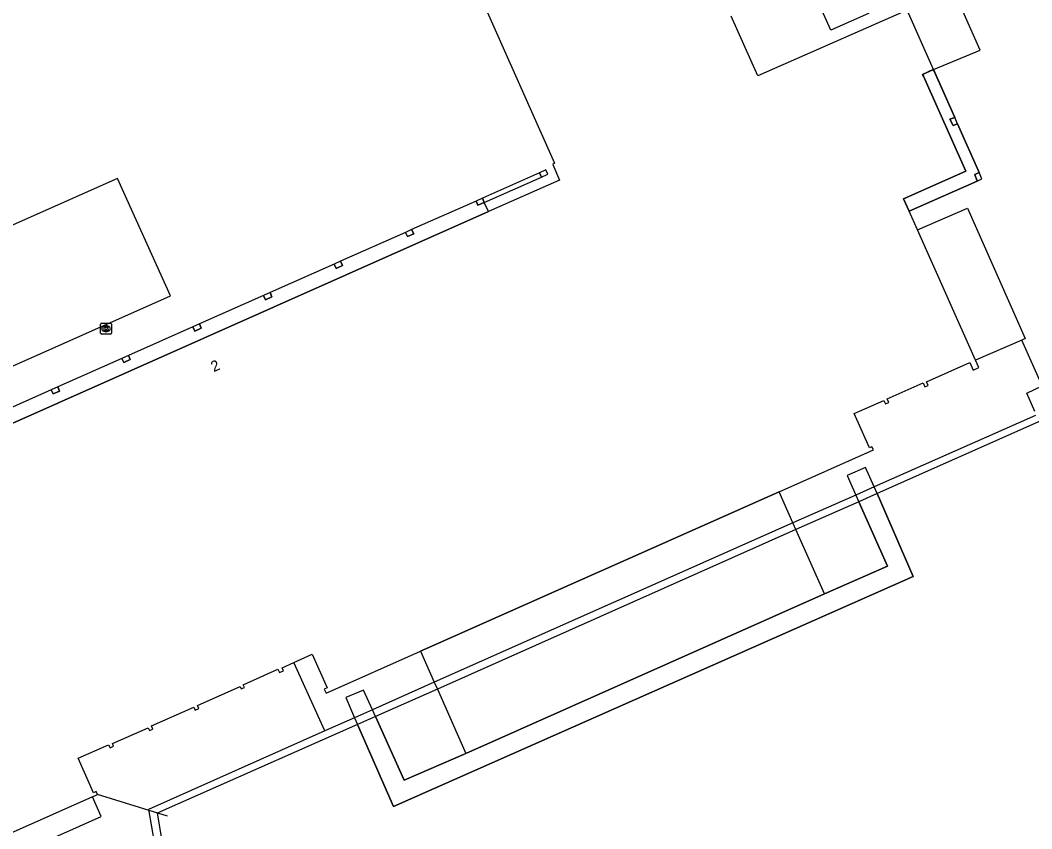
# Model space of a CAD drawing. Extents: x 159503 to 160347, y 382525 to 383272.
# Drawn here: x 160157 to 160251, y 382829.9 to 382905 of the extents above; entities that cross this region are included whole.
import ezdxf

# ---------------------------------------------------------------- set-up
doc = ezdxf.new("R2010")
doc.units = 0
for name, color, linetype in [('IMGEO_Dek', 7, 'Continuous'), ('IMGEO_Hek', 7, 'Continuous'), ('IMGEO_Kademuur', 7, 'Continuous'), ('IMGEO_Kolk', 7, 'Continuous'), ('IMGEO_Pand', 7, 'Continuous'), ('IMGEO_Pand_nummerreeks', 7, 'Continuous'), ('IMGEO_Pand_overbouw', 7, 'Continuous'), ('IMGEO_Parkeervlak_open', 7, 'Continuous'), ('IMGEO_Rijbaan_lokaal_open', 7, 'Continuous'), ('IMGEO_Voetpad_gesloten', 7, 'Continuous'), ('IMGEO_Voetpad_halfverhard', 7, 'Continuous'), ('IMGEO_Voetpad_open', 7, 'Continuous')]:
    doc.layers.add(name, color=color, linetype=linetype)

msp = doc.modelspace()

# ---------------------------------------------------------------- linework, layer by layer
at = {"layer": 'IMGEO_Dek'}
msp.add_lwpolyline([(160240.021, 382853.372), (160236.666, 382861.072), (160236.399, 382861.686), (160235.607, 382863.503), (160233.884, 382862.76), (160234.695, 382860.932), (160234.967, 382860.318), (160237.624, 382854.33), (160231.766, 382851.767), (160198.44, 382836.927), (160192.72, 382834.452), (160190.042, 382840.357), (160189.757, 382840.985), (160188.932, 382842.805), (160187.276, 382842.119), (160188.098, 382840.245), (160188.373, 382839.618), (160191.717, 382831.994)], close=True, dxfattribs=at)
at = {"layer": 'IMGEO_Hek'}
for points in [[(160237.624, 382854.33), (160234.967, 382860.318)], [(160236.666, 382861.072), (160240.021, 382853.372)], [(160231.766, 382851.767), (160237.624, 382854.33)], [(160240.021, 382853.372), (160191.717, 382831.994)], [(160198.44, 382836.927), (160231.766, 382851.767)], [(160191.717, 382831.994), (160188.373, 382839.618)], [(160190.042, 382840.357), (160192.72, 382834.452)], [(160192.72, 382834.452), (160198.44, 382836.927)], [(160170.704, 382831.092), (160164.194, 382833.103)]]:
    msp.add_lwpolyline(points, dxfattribs=at)
at = {"layer": 'IMGEO_Kademuur'}
for points in [[(160251.876, 382867.824), (160236.666, 382861.072), (160234.967, 382860.318), (160229.128, 382857.726), (160195.793, 382842.904), (160190.042, 382840.357), (160188.373, 382839.618), (160169.758, 382831.374), (160171.396, 382821.566)], [(160251.385, 382868.314), (160236.399, 382861.686), (160234.695, 382860.932), (160228.851, 382858.348), (160195.506, 382843.548), (160189.757, 382840.985), (160188.098, 382840.245), (160185.345, 382839.018)], [(160185.345, 382839.018), (160168.957, 382831.712), (160170.605, 382822.065), (160161.391, 382818.078), (160161.682, 382817.308), (160171.396, 382821.566)]]:
    msp.add_lwpolyline(points, dxfattribs=at)
at = {"layer": 'IMGEO_Kolk'}
for p, q in [((160164.495, 382875.963), (160164.495, 382876.815)), ((160164.57, 382876.889), (160165.422, 382876.889)), ((160164.983, 382876.669), (160165.008, 382876.669)), ((160165.496, 382876.815), (160165.496, 382875.963)), ((160165.422, 382875.889), (160164.57, 382875.889)), ((160165.006, 382876.109), (160164.981, 382876.109))]:
    msp.add_line(p, q, dxfattribs=at)
for points in [[(160164.495, 382875.963), (160164.495, 382876.815)], [(160164.57, 382876.889), (160165.422, 382876.889)], [(160164.816, 382876.589), (160164.939, 382876.589), (160164.939, 382876.438), (160165.069, 382876.589), (160165.233, 382876.589), (160165.087, 382876.438), (160165.24, 382876.189), (160165.088, 382876.189), (160165.003, 382876.353), (160164.939, 382876.286), (160164.939, 382876.189), (160164.816, 382876.189), (160164.816, 382876.589)], [(160165.496, 382876.815), (160165.496, 382875.963)], [(160165.422, 382875.889), (160164.57, 382875.889)]]:
    msp.add_lwpolyline(points, dxfattribs=at)
for centre, start, end in [((160164.572, 382876.813), 91.55205, 178.44795), ((160164.572, 382876.813), 91.55205, 178.44795), ((160165.42, 382876.813), 1.55205, 88.44795), ((160165.42, 382876.813), 1.55205, 88.44795), ((160164.572, 382875.965), 181.55205, 268.44795), ((160164.572, 382875.965), 181.55205, 268.44795), ((160165.42, 382875.965), 271.55205, 358.44795), ((160165.42, 382875.965), 271.55205, 358.44795)]:
    msp.add_arc(centre, 0.0765, start, end, dxfattribs=at)
for centre, major_axis, ratio, start_param, end_param in [((160164.982, 382876.389), (-0.387, 0.002), 0.722429, 4.712389, 7.853982), ((160165.007, 382876.389), (-0.39, 0.002), 0.717154, 1.570796, 4.712389)]:
    msp.add_ellipse(centre, major_axis=major_axis, ratio=ratio, start_param=start_param, end_param=end_param, dxfattribs=at)
at = {"layer": 'IMGEO_Pand'}
for points in [[(160191.207, 382926.189), (160192.855, 382922.42), (160193.016, 382922.485), (160206.668, 382891.751), (160206.514, 382891.642), (160207.138, 382890.197), (160200.548, 382887.27), (160147.307, 382863.623), (160142.761, 382861.604), (160142.376, 382862.442), (160142.579, 382862.546), (160142.405, 382862.937)], [(160232.358, 382904.109), (160230.201, 382908.973), (160233.724, 382910.535), (160235.881, 382905.671), (160232.358, 382904.109)], [(160241.898, 382900.45), (160239.46, 382905.986), (160225.589, 382899.86), (160223.094, 382905.415)], [(160239.655, 382887.303), (160239.139, 382888.463), (160244.915, 382891.028), (160240.971, 382899.84), (160240.906, 382899.995), (160241.898, 382900.45)], [(160243.893, 382896.019), (160243.439, 382895.844), (160243.754, 382895.271), (160244.138, 382895.426)], [(160244.138, 382895.426), (160243.893, 382896.019)], [(160205.862, 382891.127), (160205.301, 382890.866), (160205.476, 382890.469), (160206.074, 382890.734), (160205.862, 382891.127)], [(160246.159, 382890.888), (160245.764, 382890.722), (160245.972, 382890.099)], [(160245.972, 382890.099), (160246.402, 382890.293), (160246.159, 382890.888)], [(160199.976, 382888.5), (160199.387, 382888.244), (160199.555, 382887.851), (160200.148, 382888.112), (160199.976, 382888.5)], [(160240.432, 382885.554), (160239.655, 382887.303)], [(160193.4, 382885.597), (160192.839, 382885.336), (160193.014, 382884.939), (160193.612, 382885.204), (160193.4, 382885.597)], [(160245.803, 382873.473), (160240.432, 382885.554)], [(160186.802, 382882.655), (160186.201, 382882.384), (160186.382, 382881.99), (160186.968, 382882.269), (160186.802, 382882.655)], [(160180.242, 382879.742), (160179.641, 382879.471), (160179.822, 382879.077), (160180.408, 382879.356), (160180.242, 382879.742)], [(160173.668, 382876.823), (160173.062, 382876.552), (160173.247, 382876.164), (160173.839, 382876.441), (160173.668, 382876.823)], [(160167.079, 382873.899), (160166.472, 382873.63), (160166.657, 382873.242), (160167.249, 382873.519), (160167.079, 382873.899)], [(160182.459, 382845.371), (160184.162, 382846.144), (160185.549, 382843.028), (160185.281, 382842.909), (160185.456, 382842.516), (160194.227, 382846.421), (160227.566, 382861.233), (160236.326, 382865.133), (160236.196, 382865.423), (160235.953, 382865.315), (160234.535, 382868.501), (160237.298, 382869.731), (160237.449, 382869.391), (160237.746, 382869.523), (160237.598, 382869.856), (160240.948, 382871.348), (160241.11, 382870.983), (160241.409, 382871.117), (160241.262, 382871.446), (160245.282, 382873.235), (160245.592, 382872.539), (160246.115, 382872.772), (160245.803, 382873.473)], [(160160.504, 382870.979), (160159.897, 382870.709), (160160.082, 382870.321), (160160.674, 382870.598), (160160.504, 382870.979)], [(160163.737, 382832.9), (160164.194, 382833.103), (160164.07, 382833.383), (160163.832, 382833.278), (160162.407, 382836.48), (160165.238, 382837.74), (160165.363, 382837.458), (160165.686, 382837.602), (160165.581, 382837.839), (160168.92, 382839.325), (160169.039, 382839.056), (160169.345, 382839.192), (160169.212, 382839.492), (160173.141, 382841.242), (160173.272, 382840.948), (160173.635, 382841.11), (160173.512, 382841.387), (160177.467, 382843.148), (160177.57, 382842.918), (160177.86, 382843.047), (160177.742, 382843.313), (160180.974, 382844.751), (160181.113, 382844.44), (160181.488, 382844.607), (160181.368, 382844.875), (160182.459, 382845.371)], [(160163.737, 382832.9), (160134.221, 382819.759), (160133.321, 382819.358)]]:
    msp.add_lwpolyline(points, dxfattribs=at)
at = {"layer": 'IMGEO_Pand_overbouw'}
for points in [[(160239.655, 382887.303), (160245.972, 382890.099), (160245.764, 382890.722), (160246.159, 382890.888), (160244.138, 382895.426), (160243.754, 382895.271), (160243.439, 382895.844), (160243.893, 382896.019), (160241.963, 382900.295), (160241.895, 382900.449), (160240.906, 382899.995), (160240.971, 382899.84), (160244.915, 382891.028), (160239.139, 382888.463)], [(160199.976, 382888.5), (160200.148, 382888.112), (160205.476, 382890.469), (160205.301, 382890.866)], [(160227.566, 382861.233), (160194.227, 382846.421), (160195.506, 382843.548), (160195.793, 382842.904), (160198.44, 382836.927), (160231.766, 382851.767), (160229.128, 382857.726), (160228.851, 382858.348)]]:
    msp.add_lwpolyline(points, close=True, dxfattribs=at)
msp.add_lwpolyline([(160147.307, 382863.623), (160200.548, 382887.27), (160200.148, 382888.112), (160199.555, 382887.851), (160199.387, 382888.244), (160193.4, 382885.597), (160193.612, 382885.204), (160193.014, 382884.939), (160192.839, 382885.336), (160186.802, 382882.655), (160186.968, 382882.269), (160186.382, 382881.99), (160186.201, 382882.384), (160180.242, 382879.742), (160180.408, 382879.356), (160179.822, 382879.077), (160179.641, 382879.471), (160173.668, 382876.823), (160173.839, 382876.441), (160173.247, 382876.164), (160173.062, 382876.552), (160167.079, 382873.899), (160167.249, 382873.519), (160166.657, 382873.242), (160166.472, 382873.63), (160160.504, 382870.979), (160160.674, 382870.598), (160160.082, 382870.321), (160159.897, 382870.709), (160153.913, 382868.051)], dxfattribs=at)
at = {"layer": 'IMGEO_Parkeervlak_open'}
for points in [[(160250.136, 382875.329), (160245.803, 382873.473)], [(160185.345, 382839.018), (160182.459, 382845.371)]]:
    msp.add_lwpolyline(points, dxfattribs=at)
at = {"layer": 'IMGEO_Rijbaan_lokaal_open'}
for points in [[(160241.898, 382900.45), (160246.248, 382902.259), (160237.907, 382921.011)], [(160241.898, 382900.45), (160243.893, 382896.019)], [(160244.138, 382895.426), (160246.159, 382890.888)], [(160245.972, 382890.099), (160239.655, 382887.303)], [(160240.432, 382885.554), (160245.088, 382887.582), (160250.435, 382875.471), (160250.136, 382875.329)], [(160251.337, 382868.693), (160250.579, 382870.382), (160252, 382871.063), (160250.136, 382875.329)]]:
    msp.add_lwpolyline(points, dxfattribs=at)
at = {"layer": 'IMGEO_Voetpad_gesloten'}
msp.add_lwpolyline([(160240.021, 382853.372), (160236.666, 382861.072), (160236.399, 382861.686), (160235.607, 382863.503), (160233.884, 382862.76), (160234.695, 382860.932), (160234.967, 382860.318), (160237.624, 382854.33), (160231.766, 382851.767), (160198.44, 382836.927), (160192.72, 382834.452), (160190.042, 382840.357), (160189.757, 382840.985), (160188.932, 382842.805), (160187.276, 382842.119), (160188.098, 382840.245), (160188.373, 382839.618), (160191.717, 382831.994), (160240.021, 382853.372)], dxfattribs=at)
at = {"layer": 'IMGEO_Voetpad_halfverhard'}
msp.add_lwpolyline([(160132.642, 382816.874), (160164.551, 382831.073), (160163.737, 382832.9)], dxfattribs=at)
at = {"layer": 'IMGEO_Voetpad_open'}
msp.add_lwpolyline([(160146.515, 382868.576), (160170.976, 382879.44), (160166.057, 382890.338), (160141.607, 382879.496), (160146.515, 382868.576)], dxfattribs=at)

# ---------------------------------------------------------------- texts
at = {"layer": 'IMGEO_Pand_nummerreeks'}
msp.add_text('2', height=1, rotation=23.94964, dxfattribs=at).set_placement((160175.004, 382872.336))

doc.saveas('drawing.dxf')
